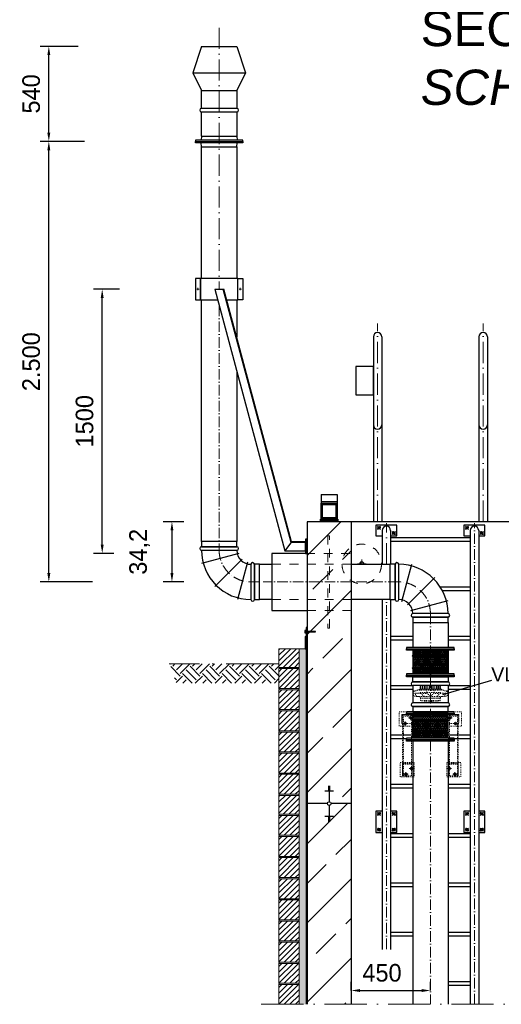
# Model space of a CAD drawing. Header units: millimetres. Extents: x -48448 to 452754, y -13941 to 17062.
# Tile 272 of 458: x 17249 to 19985, y 2463 to 8051. Entities that reach past the tile are written whole.
import ezdxf

# ---------------------------------------------------------------- set-up
doc = ezdxf.new("R2010")
doc.units = ezdxf.units.MM
doc.linetypes.add('ACAD_ISO10W100', pattern=[18, 12, -3, 0, -3])
doc.linetypes.add('JIS_02_1.0', pattern=[2, 1, -1])
doc.layers.add('0_0_1_im Papierbereich gezeichnet', color=7, linetype='Continuous')
doc.layers.add('Beschriftung', color=7, linetype='Continuous')
doc.layers.add('Bemaßung', color=7, linetype='Continuous', lineweight=13)
doc.styles.add('LBB3.5M1000', font='isocp.shx', dxfattribs={"height": 3.5})
doc.dimstyles.new('DIN', dxfattribs={"dimtxt": 2.5, "dimasz": 2.5, "dimexe": 1.25, "dimexo": 0.625, "dimtad": 1, "dimtih": 1, "dimdec": 4, "dimdsep": 46, "dimlunit": 6, "dimtxsty": 'Standard', "dimcen": 2.5, "dimadec": 0, "dimazin": 0, "dimtfac": 1, "dimtdec": 4, "dimtmove": 0, "dimatfit": 3, "dimfxl": 0, "dimtvp": 1, "dimtolj": 1, "dimtzin": 0, "dimarcsym": 0})

# ---------------------------------------------------------------- blocks, each defined once
blk = doc.blocks.new('*D55')
at = {"layer": 'Bemaßung', "color": 0, "lineweight": -2, "transparency": 16777216}
for p, q in [((18182, 5202.1), (18063.8, 5202.1)), ((18113.8, 5152.1), (18113.8, 4910.1)), ((18182, 4860.1), (18063.8, 4860.1))]:
    blk.add_line(p, q, dxfattribs=at)
at = {"layer": 'Bemaßung', "color": 0, "transparency": 16777216}
for points in [[(18105.5, 5152.1), (18122.1, 5152.1), (18113.8, 5202.1)], [(18105.5, 4910.1), (18122.1, 4910.1), (18113.8, 4860.1)]]:
    blk.add_solid(points, dxfattribs=at)
at = {"layer": 'DEFPOINTS', "color": 0, "transparency": 16777216}
for p in [(18882, 5202.1), (18113.8, 4860.1), (18882, 4860.1)]:
    blk.add_point(p, dxfattribs=at)
at = {"layer": 'Bemaßung', "color": 0, "transparency": 16777216, "insert": (17930.5, 5031.1), "char_height": 100, "attachment_point": 5, "rotation": 90}
blk.add_mtext('\\A1;34,2', dxfattribs=at)
blk = doc.blocks.new('*D52')
at = {"layer": 'Bemaßung', "color": 0, "lineweight": -2, "transparency": 16777216}
for p, q in [((19132, 2540.9), (19132, 2590.9)), ((19582, 2540.9), (19582, 2590.9)), ((19182, 2540.9), (19532, 2540.9))]:
    blk.add_line(p, q, dxfattribs=at)
at = {"layer": 'Bemaßung', "color": 0, "transparency": 16777216}
for points in [[(19182, 2549.2), (19182, 2532.5), (19132, 2540.9)], [(19532, 2549.2), (19532, 2532.5), (19582, 2540.9)]]:
    blk.add_solid(points, dxfattribs=at)
at = {"layer": 'DEFPOINTS', "color": 0, "transparency": 16777216}
for p in [(19132, 2540.9), (19582, 2540.9), (19582, 2540.9)]:
    blk.add_point(p, dxfattribs=at)
at = {"layer": 'Bemaßung', "color": 0, "transparency": 16777216, "insert": (19306.9, 2640.9), "char_height": 100, "attachment_point": 5}
blk.add_mtext('\\A1;450', dxfattribs=at)
blk = doc.blocks.new('*D53')
at = {"layer": 'Bemaßung', "color": 0, "lineweight": -2, "transparency": 16777216}
for p, q in [((17816.3, 6522.1), (17667.7, 6522.1)), ((17717.7, 5072), (17717.7, 6472.1)), ((17784.1, 5022), (17667.7, 5022))]:
    blk.add_line(p, q, dxfattribs=at)
at = {"layer": 'Bemaßung', "color": 0, "transparency": 16777216}
for points in [[(17709.3, 6472.1), (17726, 6472.1), (17717.7, 6522.1)], [(17709.3, 5072), (17726, 5072), (17717.7, 5022)]]:
    blk.add_solid(points, dxfattribs=at)
at = {"layer": 'DEFPOINTS', "color": 0, "transparency": 16777216}
for p in [(17717.7, 6522.1), (18516.3, 6522.1), (18484.1, 5022)]:
    blk.add_point(p, dxfattribs=at)
at = {"layer": 'Bemaßung', "color": 0, "transparency": 16777216, "insert": (17617.7, 5772.1), "char_height": 100, "attachment_point": 5, "rotation": 90}
blk.add_mtext('\\A1;1500', dxfattribs=at)
blk = doc.blocks.new('*D60')
at = {"layer": 'Bemaßung', "color": 0, "lineweight": -2, "transparency": 16777216}
for p, q in [((17617, 7360.1), (17364.5, 7360.1)), ((17414.5, 4910.1), (17414.5, 7310.1)), ((17662, 4860.1), (17364.5, 4860.1))]:
    blk.add_line(p, q, dxfattribs=at)
at = {"layer": 'Bemaßung', "color": 0, "transparency": 16777216}
for points in [[(17406.1, 7310.1), (17422.8, 7310.1), (17414.5, 7360.1)], [(17406.1, 4910.1), (17422.8, 4910.1), (17414.5, 4860.1)]]:
    blk.add_solid(points, dxfattribs=at)
at = {"layer": 'DEFPOINTS', "color": 0, "transparency": 16777216}
for p in [(17414.5, 7360.1), (18517, 7360.1), (18562, 4860.1)]:
    blk.add_point(p, dxfattribs=at)
at = {"layer": 'Bemaßung', "color": 0, "transparency": 16777216, "insert": (17314.5, 6110.1), "char_height": 100, "attachment_point": 5, "rotation": 90}
blk.add_mtext('\\A1;2.500', dxfattribs=at)
blk = doc.blocks.new('*D54')
at = {"layer": 'Bemaßung', "color": 0, "lineweight": -2, "transparency": 16777216}
for p, q in [((17582, 7900.1), (17364.5, 7900.1)), ((17414.5, 7410.1), (17414.5, 7850.1)), ((17482, 7360.1), (17364.5, 7360.1))]:
    blk.add_line(p, q, dxfattribs=at)
at = {"layer": 'Bemaßung', "color": 0, "transparency": 16777216}
for points in [[(17406.1, 7850.1), (17422.8, 7850.1), (17414.5, 7900.1)], [(17406.1, 7410.1), (17422.8, 7410.1), (17414.5, 7360.1)]]:
    blk.add_solid(points, dxfattribs=at)
at = {"layer": 'DEFPOINTS', "color": 0, "transparency": 16777216}
for p in [(17414.5, 7900.1), (18482, 7900.1), (18382, 7360.1)]:
    blk.add_point(p, dxfattribs=at)
at = {"layer": 'Bemaßung', "color": 0, "transparency": 16777216, "insert": (17314.5, 7630.1), "char_height": 100, "attachment_point": 5, "rotation": 90}
blk.add_mtext('\\A1;540', dxfattribs=at)

msp = doc.modelspace()

# ---------------------------------------------------------------- hatches: boundary and pattern name
at = {"lineweight": 9}
h = msp.add_hatch(dxfattribs=at)
h.set_pattern_fill('ANSI31', color=256)
h.set_pattern_definition([(45, (-72553.1127, 42551.864), (-2.24506403, 2.24506403), [])])
h.paths.add_polyline_path([(19052.027, 5307.086), (18962.027, 5307.086), (18962.027, 5217.086), (19052.027, 5217.086)])
h.paths.add_polyline_path([(19044.927, 5299.986), (19044.927, 5224.186), (18969.127, 5224.186), (18969.127, 5299.986)], flags=16)
h = msp.add_hatch()
h.set_pattern_fill('ANSI33', color=256, scale=50)
h.set_pattern_definition([(45, (-7e-12, -1747.7), (-224.5064, 224.5064), []), (45, (224.5, -1747.7), (-224.5064, 224.5064), [158.75, -79.375])])
edge = h.paths.add_edge_path()
edge.add_line((19132.027, 5202.086), (18882.027, 5202.086))
edge.add_line((18882.027, 5202.086), (18882.027, 3602.086))
edge.add_line((18882.027, 3602.086), (18996.674, 3602.086))
edge.add_arc((19007.027, 3602.086), 10.353, 0, 180, ccw=False)
edge.add_line((19017.379, 3602.086), (19132.027, 3602.086))
edge.add_line((19132.027, 3602.086), (19132.027, 5202.086))
h.paths.add_polyline_path([(19007.027, 3673.58), (19007.027, 3677.1), (19002.027, 3677.1), (18982.027, 3673.58)], flags=16)
h = msp.add_hatch(color=250)
h.dxf.hatch_style = 1
h.paths.add_polyline_path([(18882.027, 4601.439), (18877.019, 4601.439), (18877.019, 4579.044), (18882.024, 4579.044)])
h.paths.add_polyline_path([(18882.024, 4579.044), (18877.019, 4579.044), (18877.019, 4575.904), (18882.023, 4575.904)])
h.paths.add_polyline_path([(18882.023, 4575.904), (18877.019, 4575.904), (18877.019, 4568.06), (18877.019, 4553.51), (18871.027, 4547.517), (18871.027, 4481.086), (18876.027, 4481.086), (18876.027, 4545.446), (18882.019, 4551.439)])
at = {"lineweight": 5}
h = msp.add_hatch(dxfattribs=at)
h.set_pattern_fill('ANSI31', color=256, scale=0.4, style=0)
h.set_pattern_definition([(45, (-73835.5842, 42111.2163), (-0.898025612, 0.898025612), [])])
h.paths.add_polyline_path([(18877.019, 4575.904), (18929.527, 4575.904), (18929.527, 4579.044), (18877.019, 4579.044)])
at = {"lineweight": 18}
h = msp.add_hatch(dxfattribs=at)
h.set_pattern_fill('ANSI31', color=0, scale=7, style=0)
h.set_pattern_definition([(45, (-5455.635, 194.601), (-15.715448, 15.715448), [])])
h.paths.add_polyline_path([(18836.027, 4481.086), (18721.027, 4481.086), (18721.027, 4375.086), (18836.027, 4375.086)])
at = {"lineweight": 5}
h = msp.add_hatch(dxfattribs=at)
h.set_pattern_fill('NET3', color=256, scale=3)
h.paths.add_polyline_path([(19582.027, 4472.086), (19482.027, 4472.086), (19482.027, 4443.164), (19582.027, 4443.164)])
h.paths.add_polyline_path([(19682.027, 4472.086), (19582.027, 4472.086), (19582.027, 4443.164), (19682.027, 4443.164)])
h.paths.add_polyline_path([(19682.027, 4437.164), (19582.027, 4437.164), (19582.027, 4373.009), (19682.027, 4373.009)])
h.paths.add_polyline_path([(19582.027, 4437.164), (19482.027, 4437.164), (19482.027, 4373.009), (19582.027, 4373.009)])
h.paths.add_polyline_path([(19582.027, 4367.009), (19482.027, 4367.009), (19482.027, 4338.086), (19582.027, 4338.086)])
h.paths.add_polyline_path([(19682.027, 4367.009), (19582.027, 4367.009), (19582.027, 4338.086), (19682.027, 4338.086)])
at = {"linetype": 'ACAD_ISO10W100', "lineweight": 13, "ltscale": 25}
h = msp.add_hatch(dxfattribs=at)
h.set_pattern_fill('EARTH', color=253, scale=12.5, angle=45, style=0)
h.set_pattern_definition([(45, (-4627.09, 41944.55), (7e-15, 112.2532), [79.375, -79.375]), (45, (-4648.14, 41965.594), (7e-15, 112.2532), [79.375, -79.375]), (45, (-4669.186, 41986.64), (7e-15, 112.2532), [79.375, -79.375]), (135, (-4669.186, 42000.67), (-112.2532, 7e-15), [79.375, -79.375]), (135, (-4648.14, 42021.72), (-112.2532, 7e-15), [79.375, -79.375]), (135, (-4627.09, 42042.77), (-112.2532, 7e-15), [79.375, -79.375])])
h.paths.add_polyline_path([(18101.514, 4394.769), (18138.417, 4285.681), (18721.027, 4285.681), (18721.027, 4394.769)])
at = {"lineweight": 18}
h = msp.add_hatch(dxfattribs=at)
h.set_pattern_fill('ANSI31', color=0, scale=7, style=0)
h.set_pattern_definition([(45, (-68675.138, 42017.753), (-15.715448, 15.715448), [])])
h.paths.add_polyline_path([(18836.027, 4368.086), (18721.027, 4368.086), (18721.027, 4255.086), (18836.027, 4255.086)])
h = msp.add_hatch(dxfattribs=at)
h.set_pattern_fill('ANSI31', color=0, scale=7, style=0)
h.set_pattern_definition([(45, (-68675.138, 41897.753), (-15.715448, 15.715448), [])])
h.paths.add_polyline_path([(18836.027, 4248.086), (18721.027, 4248.086), (18721.027, 4135.086), (18836.027, 4135.086)])
h = msp.add_hatch(dxfattribs=at)
h.set_pattern_fill('ANSI31', color=0, scale=7, style=0)
h.set_pattern_definition([(45, (-68675.138, 41777.753), (-15.715448, 15.715448), [])])
h.paths.add_polyline_path([(18836.027, 4128.086), (18721.027, 4128.086), (18721.027, 4015.086), (18836.027, 4015.086)])
at = {"lineweight": 5}
h = msp.add_hatch(dxfattribs=at)
h.set_pattern_fill('NET3', color=256, scale=3)
h.paths.add_polyline_path([(19582.027, 3972.939), (19482.027, 3972.939), (19482.027, 4001.861), (19582.027, 4001.861)])
h.paths.add_polyline_path([(19682.027, 3972.939), (19582.027, 3972.939), (19582.027, 4001.861), (19682.027, 4001.861)])
h.paths.add_polyline_path([(19682.027, 4007.861), (19582.027, 4007.861), (19582.027, 4072.016), (19682.027, 4072.016)])
h.paths.add_polyline_path([(19582.027, 4007.861), (19482.027, 4007.861), (19482.027, 4072.016), (19582.027, 4072.016)])
h.paths.add_polyline_path([(19582.027, 4078.016), (19482.027, 4078.016), (19482.027, 4106.939), (19582.027, 4106.939)])
h.paths.add_polyline_path([(19682.027, 4078.016), (19582.027, 4078.016), (19582.027, 4106.939), (19682.027, 4106.939)])
at = {"lineweight": 18}
h = msp.add_hatch(dxfattribs=at)
h.set_pattern_fill('ANSI31', color=0, scale=7, style=0)
h.set_pattern_definition([(45, (-68675.138, 41657.753), (-15.715448, 15.715448), [])])
h.paths.add_polyline_path([(18836.027, 4008.086), (18721.027, 4008.086), (18721.027, 3895.086), (18836.027, 3895.086)])
h = msp.add_hatch(dxfattribs=at)
h.set_pattern_fill('ANSI31', color=0, scale=7, style=0)
h.set_pattern_definition([(45, (-68675.138, 41537.753), (-15.715448, 15.715448), [])])
h.paths.add_polyline_path([(18836.027, 3888.086), (18721.027, 3888.086), (18721.027, 3775.086), (18836.027, 3775.086)])
h = msp.add_hatch(dxfattribs=at)
h.set_pattern_fill('ANSI31', color=0, scale=7, style=0)
h.set_pattern_definition([(45, (-68675.138, 41417.753), (-15.715448, 15.715448), [])])
h.paths.add_polyline_path([(18836.027, 3768.086), (18721.027, 3768.086), (18721.027, 3655.086), (18836.027, 3655.086)])
h = msp.add_hatch(dxfattribs=at)
h.set_pattern_fill('ANSI31', color=0, scale=7, style=0)
h.set_pattern_definition([(45, (-5455.635, -638.399), (-15.715448, 15.715448), [])])
h.paths.add_polyline_path([(18836.027, 3648.086), (18721.027, 3648.086), (18721.027, 3542.086), (18836.027, 3542.086)])
h = msp.add_hatch()
h.set_pattern_fill('ANSI33', color=256, scale=50)
h.set_pattern_definition([(45, (-72553.1, 42151.86), (-224.5064, 224.5064), []), (45, (-72328.6, 42151.86), (-224.5064, 224.5064), [158.75, -79.375])])
h.paths.add_polyline_path([(19002.027, 3512.993), (19007.027, 3512.993), (19007.027, 3516.513), (19002.027, 3516.513)], flags=16)
edge = h.paths.add_edge_path()
edge.add_line((18882.027, 2462.632), (19132.027, 2462.632))
edge.add_line((19132.027, 2462.632), (19132.027, 3602.086))
edge.add_line((19132.027, 3602.086), (19017.379, 3602.086))
edge.add_arc((19007.027, 3602.086), 10.353, -180, 0, ccw=False)
edge.add_line((18996.674, 3602.086), (18882.027, 3602.086))
edge.add_line((18882.027, 3602.086), (18882.027, 2462.632))
h = msp.add_hatch(dxfattribs=at)
h.set_pattern_fill('ANSI31', color=0, scale=7, style=0)
h.set_pattern_definition([(45, (-68675.138, 41184.753), (-15.715448, 15.715448), [])])
h.paths.add_polyline_path([(18836.027, 3535.086), (18721.027, 3535.086), (18721.027, 3422.086), (18836.027, 3422.086)])
h = msp.add_hatch(dxfattribs=at)
h.set_pattern_fill('ANSI31', color=0, scale=7, style=0)
h.set_pattern_definition([(45, (-68675.138, 41064.753), (-15.715448, 15.715448), [])])
h.paths.add_polyline_path([(18836.027, 3415.086), (18721.027, 3415.086), (18721.027, 3302.086), (18836.027, 3302.086)])
h = msp.add_hatch(dxfattribs=at)
h.set_pattern_fill('ANSI31', color=0, scale=7, style=0)
h.set_pattern_definition([(45, (-68675.138, 40944.753), (-15.715448, 15.715448), [])])
h.paths.add_polyline_path([(18836.027, 3295.086), (18721.027, 3295.086), (18721.027, 3182.086), (18836.027, 3182.086)])
h = msp.add_hatch(dxfattribs=at)
h.set_pattern_fill('ANSI31', color=0, scale=7, style=0)
h.set_pattern_definition([(45, (-68675.138, 40824.753), (-15.715448, 15.715448), [])])
h.paths.add_polyline_path([(18836.027, 3175.086), (18721.027, 3175.086), (18721.027, 3062.086), (18836.027, 3062.086)])
h = msp.add_hatch(dxfattribs=at)
h.set_pattern_fill('ANSI31', color=0, scale=7, style=0)
h.set_pattern_definition([(45, (-68675.138, 40704.753), (-15.715448, 15.715448), [])])
h.paths.add_polyline_path([(18836.027, 3055.086), (18721.027, 3055.086), (18721.027, 2942.086), (18836.027, 2942.086)])
h = msp.add_hatch(dxfattribs=at)
h.set_pattern_fill('ANSI31', color=0, scale=7, style=0)
h.set_pattern_definition([(45, (-68675.138, 40584.753), (-15.715448, 15.715448), [])])
h.paths.add_polyline_path([(18836.027, 2935.086), (18721.027, 2935.086), (18721.027, 2822.086), (18836.027, 2822.086)])
h = msp.add_hatch(dxfattribs=at)
h.set_pattern_fill('ANSI31', color=0, scale=7, style=0)
h.set_pattern_definition([(45, (-68675.138, 40464.753), (-15.715448, 15.715448), [])])
h.paths.add_polyline_path([(18836.027, 2815.086), (18721.027, 2815.086), (18721.027, 2702.086), (18836.027, 2702.086)])
h = msp.add_hatch(dxfattribs=at)
h.set_pattern_fill('ANSI31', color=0, scale=7, style=0)
h.set_pattern_definition([(45, (-68675.138, 40344.753), (-15.715448, 15.715448), [])])
h.paths.add_polyline_path([(18836.027, 2695.086), (18721.027, 2695.086), (18721.027, 2582.086), (18836.027, 2582.086)])
h = msp.add_hatch(dxfattribs=at)
h.set_pattern_fill('ANSI31', color=0, scale=7, style=0)
h.set_pattern_definition([(45, (-68675.138, 40224.753), (-15.715448, 15.715448), [])])
h.paths.add_polyline_path([(18836.027, 2575.086), (18721.027, 2575.086), (18721.027, 2462.632), (18836.027, 2462.632)])
at = {"layer": 'Bemaßung', "lineweight": 5}
h = msp.add_hatch(dxfattribs=at)
h.set_pattern_fill('AR-SAND', color=256, scale=0.25)
h.set_pattern_definition([(37.5, (-7e-12, -1747.711), (-0.400008, 12.235331), [0, -9.652, 0, -10.795, 0, -10.31875]), (7.5, (-7e-12, -1747.711), (11.238082, 17.920628), [0, -5.207, 0, -8.6995, 0, -3.33375]), (327.5, (-7.81, -1747.711), (19.774809, 0.0359296), [0, -3.175, 0, -11.43, 0, -14.9225]), (317.5, (-7.81, -1747.711), (19.088911, 5.573233), [0, -1.5875, 0, -7.493, 0, -8.5725])])
h.paths.add_polyline_path([(18836.027, 2462.632), (18876.027, 2462.632), (18876.027, 4481.086), (18836.027, 4481.086)])

# ---------------------------------------------------------------- linework, layer by layer
at = {"linetype": 'ACAD_ISO10W100', "lineweight": 18, "ltscale": 10}
for p, q in [((18382.027, 8005.965), (18382.027, 6522.086)), ((18255.024, 6522.086), (18268.6, 6522.086)), ((18261.812, 6515.298), (18261.812, 6528.874)), ((18509.029, 6522.086), (18495.454, 6522.086)), ((18502.242, 6515.298), (18502.242, 6528.874)), ((19282.027, 5202.086), (19282.027, 6326.236)), ((19882.027, 5202.086), (19882.027, 6326.236)), ((19332.027, 4960.086), (19332.027, 5193.542)), ((19192.027, 4987.086), (19192.027, 4960.086)), ((19167.027, 4962.086), (19217.027, 4962.086)), ((18562.027, 4860.086), (18612.027, 4860.086))]:
    msp.add_line(p, q, dxfattribs=at)
for p, q in [((18282.027, 7900.086), (18232.027, 7750.086)), ((18282.027, 7900.086), (18482.027, 7900.086)), ((18482.027, 7900.086), (18532.027, 7750.086)), ((18232.027, 7750.086), (18532.027, 7750.086)), ((18232.027, 7750.086), (18282.027, 7650.086)), ((18532.027, 7750.086), (18482.027, 7650.086)), ((18282.027, 7650.086), (18482.027, 7650.086)), ((18282.027, 7548.177), (18282.027, 7650.086)), ((18482.027, 7650.086), (18482.027, 7548.177)), ((18282.027, 7390.086), (18282.027, 7528.177)), ((18482.027, 7528.177), (18482.027, 7390.086)), ((18282.027, 7390.086), (18279.527, 7368.086)), ((18282.027, 7390.086), (18482.027, 7390.086)), ((18482.027, 7390.086), (18484.527, 7368.086)), ((18282.027, 7330.086), (18279.527, 7352.086)), ((18282.027, 7330.086), (18482.027, 7330.086)), ((18282.027, 6582.432), (18282.027, 7330.086)), ((18482.027, 7330.086), (18484.527, 7352.086)), ((18482.027, 7330.086), (18482.027, 6582.432)), ((18357.084, 6522.086), (18408.848, 6522.086)), ((18282.027, 5090.086), (18282.027, 6461.741)), ((18417.148, 6475.656), (18421.012, 6476.691)), ((18482.027, 6461.741), (18482.027, 6248.98)), ((19257.877, 6252.086), (19257.877, 5202.086)), ((19306.177, 6252.086), (19306.177, 5202.086)), ((19857.877, 6252.086), (19857.877, 5202.086)), ((19906.177, 6252.086), (19906.177, 5202.086)), ((18482.027, 6055.795), (18482.027, 5090.086)), ((18962.027, 5357.086), (19052.027, 5357.086)), ((18962.027, 5357.086), (18962.027, 5307.086)), ((18962.027, 5317.086), (19052.027, 5317.086)), ((19052.027, 5357.086), (19052.027, 5307.086)), ((19132.027, 5202.086), (18882.027, 5202.086)), ((18882.027, 5202.086), (18882.027, 2462.632)), ((18957.027, 5207.086), (18952.027, 5202.086)), ((18957.027, 5207.086), (18957.027, 5217.086)), ((18957.027, 5217.086), (19057.027, 5217.086)), ((19057.027, 5207.086), (18957.027, 5207.086)), ((19057.027, 5217.086), (19057.027, 5207.086)), ((19057.027, 5207.086), (19062.027, 5202.086)), ((20732.027, 5202.086), (19132.027, 5202.086)), ((19132.027, 5202.086), (19132.027, 2462.632)), ((19307.877, 5152.086), (19307.877, 4960.086)), ((19356.177, 5152.086), (19356.177, 4960.086)), ((19807.877, 5152.086), (19807.877, 2462.632)), ((19856.177, 5152.086), (19856.177, 2462.632)), ((18793.355, 5087.086), (18754.989, 5037.086)), ((19356.177, 5112.086), (19807.877, 5112.086)), ((19356.177, 5092.086), (19807.877, 5092.086)), ((18872.027, 5083.086), (18790.286, 5083.086)), ((18493.726, 5021.785), (18281.742, 4964.984)), ((18512.027, 4990.086), (18356.844, 4834.903)), ((18543.726, 4971.785), (18486.925, 4759.801)), ((18612.027, 4960.086), (18682.027, 4960.086)), ((19132.027, 4960.086), (19352.027, 4960.086)), ((19420.328, 4748.387), (19477.129, 4960.371)), ((19452.027, 4730.086), (19607.21, 4885.269)), ((19637.178, 4832.086), (19807.877, 4832.086)), ((19648.96, 4812.086), (19807.877, 4812.086)), ((18682.027, 4760.086), (18612.027, 4760.086)), ((19352.027, 4760.086), (19132.027, 4760.086)), ((19307.877, 4760.086), (19307.877, 2773.944)), ((19356.177, 4760.086), (19356.177, 2773.944)), ((19470.328, 4698.387), (19682.312, 4755.188)), ((19482.027, 4630.086), (19482.027, 4488.086)), ((19682.027, 4630.086), (19682.027, 4488.086)), ((19356.177, 4552.086), (19482.027, 4552.086)), ((19356.177, 4532.086), (19482.027, 4532.086)), ((19682.027, 4552.086), (19807.877, 4552.086)), ((19682.027, 4532.086), (19807.877, 4532.086)), ((19482.027, 4472.086), (19482.027, 4443.164)), ((19682.027, 4472.086), (19682.027, 4443.164)), ((19482.027, 4437.164), (19482.027, 4373.009)), ((19682.027, 4437.164), (19682.027, 4373.009)), ((19482.027, 4367.009), (19482.027, 4338.086)), ((19682.027, 4367.009), (19682.027, 4338.086)), ((19356.177, 4272.086), (19482.027, 4272.086)), ((19356.177, 4252.086), (19482.027, 4252.086)), ((19482.027, 4272.086), (19482.027, 4172.939)), ((19682.027, 4272.086), (19807.877, 4272.086)), ((19682.027, 4272.086), (19682.027, 4172.939)), ((19682.027, 4252.086), (19807.877, 4252.086)), ((19482.027, 4078.016), (19482.027, 4106.939)), ((19682.027, 4078.016), (19682.027, 4106.939)), ((19482.027, 4007.861), (19482.027, 4072.016)), ((19682.027, 4007.861), (19682.027, 4072.016)), ((19356.177, 3992.086), (19482.027, 3992.086)), ((19356.177, 3972.086), (19447.027, 3972.086)), ((19482.027, 3972.939), (19482.027, 4001.861)), ((19682.027, 3972.939), (19682.027, 4001.861)), ((19682.027, 3992.086), (19807.877, 3992.086)), ((19682.027, 3972.086), (19807.877, 3972.086)), ((19482.027, 3956.939), (19482.027, 2462.632)), ((19682.027, 3956.939), (19682.027, 2462.632)), ((19002.027, 3701.739), (19012.027, 3701.739)), ((19002.027, 3698.22), (19012.027, 3698.22)), ((19002.027, 3694.7), (19012.027, 3694.7)), ((19002.027, 3691.18), (19012.027, 3691.18)), ((19007.027, 3702.086), (19007.027, 3612.439)), ((19356.177, 3712.086), (19482.027, 3712.086)), ((19356.177, 3692.086), (19482.027, 3692.086)), ((19682.027, 3712.086), (19807.877, 3712.086)), ((19682.027, 3692.086), (19807.877, 3692.086)), ((18982.027, 3673.58), (19032.027, 3673.58)), ((19002.027, 3687.66), (19012.027, 3687.66)), ((19002.027, 3684.14), (19012.027, 3684.14)), ((19002.027, 3680.62), (19012.027, 3680.62)), ((19002.027, 3677.1), (19012.027, 3677.1)), ((18996.674, 3602.086), (18882.027, 3602.086)), ((19007.027, 3591.734), (19007.027, 3502.086)), ((19132.027, 3602.086), (19017.379, 3602.086)), ((18982.027, 3530.592), (19032.027, 3530.592)), ((19002.027, 3527.072), (19012.027, 3527.072)), ((19002.027, 3523.552), (19012.027, 3523.552)), ((19002.027, 3520.032), (19012.027, 3520.032)), ((19002.027, 3516.513), (19012.027, 3516.513)), ((19002.027, 3512.993), (19012.027, 3512.993)), ((19002.027, 3509.473), (19012.027, 3509.473)), ((19002.027, 3505.953), (19012.027, 3505.953)), ((19002.027, 3502.433), (19012.027, 3502.433)), ((19356.177, 3432.086), (19482.027, 3432.086)), ((19356.177, 3412.086), (19482.027, 3412.086)), ((19682.027, 3432.086), (19807.877, 3432.086)), ((19682.027, 3412.086), (19807.877, 3412.086)), ((19356.177, 3152.086), (19482.027, 3152.086)), ((19356.177, 3132.086), (19482.027, 3132.086)), ((19682.027, 3152.086), (19807.877, 3152.086)), ((19682.027, 3132.086), (19807.877, 3132.086)), ((19356.177, 2872.086), (19482.027, 2872.086)), ((19356.177, 2852.086), (19482.027, 2852.086)), ((19682.027, 2872.086), (19807.877, 2872.086)), ((19682.027, 2852.086), (19807.877, 2852.086)), ((19682.027, 2592.086), (19807.877, 2592.086)), ((19682.027, 2572.086), (19807.877, 2572.086))]:
    msp.add_line(p, q)
at = {"linetype": 'ACAD_ISO10W100', "lineweight": 18, "ltscale": 5}
for p, q in [((18382.027, 6429), (18382.027, 5040.086)), ((19832.027, 2462.632), (19832.027, 5193.542)), ((19402.027, 4860.086), (18632.027, 4860.086)), ((19332.027, 2775.337), (19332.027, 4760.086)), ((19582.027, 4680.086), (19582.027, 2462.632))]:
    msp.add_line(p, q, dxfattribs=at)
at = {"color": 253, "linetype": 'JIS_02_1.0', "lineweight": 9, "ltscale": 25}
for p, q in [((19280.862, 5157.996), (19299.042, 5176.176)), ((19280.862, 5176.176), (19299.042, 5157.996)), ((19383.192, 5127.996), (19365.012, 5146.176)), ((19383.192, 5146.176), (19365.012, 5127.996)), ((19780.862, 5157.996), (19799.042, 5176.176)), ((19780.862, 5176.176), (19799.042, 5157.996)), ((19883.192, 5127.996), (19865.012, 5146.176)), ((19883.192, 5146.176), (19865.012, 5127.996)), ((19458.134, 4088.606), (19483.844, 4088.606)), ((19470.989, 4075.75), (19470.989, 4101.461)), ((19705.92, 4088.606), (19680.21, 4088.606)), ((19693.065, 4075.75), (19693.065, 4101.461)), ((19425.8, 4056.272), (19451.51, 4056.272)), ((19438.655, 4043.417), (19438.655, 4069.127)), ((19738.254, 4056.272), (19712.544, 4056.272)), ((19462.134, 3801.256), (19487.844, 3801.256)), ((19474.989, 3788.4), (19474.989, 3814.111)), ((19701.92, 3801.256), (19676.21, 3801.256)), ((19689.065, 3788.4), (19689.065, 3814.111)), ((19429.8, 3768.922), (19455.51, 3768.922)), ((19442.655, 3756.067), (19442.655, 3781.777)), ((19734.254, 3768.922), (19708.544, 3768.922)), ((19721.399, 3756.067), (19721.399, 3781.777)), ((19280.862, 3534.661), (19299.042, 3552.841)), ((19280.862, 3552.841), (19299.042, 3534.661)), ((19383.192, 3534.661), (19365.012, 3552.841)), ((19383.192, 3552.841), (19365.012, 3534.661)), ((19780.862, 3534.661), (19799.042, 3552.841)), ((19780.862, 3552.841), (19799.042, 3534.661)), ((19883.192, 3534.661), (19865.012, 3552.841)), ((19883.192, 3552.841), (19865.012, 3534.661)), ((19280.862, 3462.841), (19299.042, 3444.661)), ((19280.862, 3444.661), (19299.042, 3462.841)), ((19383.192, 3462.841), (19365.012, 3444.661)), ((19383.192, 3444.661), (19365.012, 3462.841)), ((19780.862, 3462.841), (19799.042, 3444.661)), ((19780.862, 3444.661), (19799.042, 3462.841)), ((19883.192, 3462.841), (19865.012, 3444.661)), ((19883.192, 3444.661), (19865.012, 3462.841))]:
    msp.add_line(p, q, dxfattribs=at)
at = {"linetype": 'JIS_02_1.0', "lineweight": 18, "ltscale": 50}
for p, q in [((18876.027, 5022.036), (19132.027, 5022.036)), ((18682.027, 4960.086), (19132.027, 4960.086)), ((19132.027, 4760.086), (18682.027, 4760.086)), ((18882.027, 4698.136), (19132.027, 4698.136))]:
    msp.add_line(p, q, dxfattribs=at)
at = {"lineweight": 9}
for p, q in [((18876.027, 4545.446), (18876.027, 2462.632)), ((18836.027, 4481.086), (18876.027, 4481.086))]:
    msp.add_line(p, q, dxfattribs=at)
at = {"linetype": 'JIS_02_1.0', "lineweight": 25, "ltscale": 50}
msp.add_line((18878.027, 2462.632), (18878.027, 4547.446), dxfattribs=at)
at = {"color": 253, "linetype": 'ACAD_ISO10W100', "lineweight": 13, "ltscale": 25}
msp.add_line((18721.027, 4394.769), (18098.224, 4394.769), dxfattribs=at)
at = {"linetype": 'JIS_02_1.0', "lineweight": 5, "ltscale": 5}
for p, q in [((19520.093, 4249.618), (19486.904, 4239.97)), ((19520.469, 4248.325), (19487.28, 4238.677)), ((19524.629, 4267.169), (19639.425, 4267.169)), ((19524.629, 4261.717), (19639.425, 4261.717)), ((19524.629, 4256.8), (19639.425, 4256.8)), ((19643.585, 4248.325), (19676.773, 4238.677)), ((19643.96, 4249.618), (19677.149, 4239.97)), ((19428.322, 3825.944), (19428.322, 4098.939)), ((19428.322, 4098.939), (19474.322, 4098.939)), ((19470.322, 4102.939), (19689.732, 4102.939)), ((19735.732, 4098.939), (19689.732, 4098.939)), ((19735.732, 3825.944), (19735.732, 4098.939))]:
    msp.add_line(p, q, dxfattribs=at)
at = {"linetype": 'ACAD_ISO10W100', "lineweight": 18, "ltscale": 20}
msp.add_line((18621.027, 2462.632), (21243.027, 2462.632), dxfattribs=at)
for points in [[(18482.027, 7548.177), (18282.027, 7548.177)], [(18282.027, 7528.177), (18482.027, 7528.177)], [(18425.018, 6461.741), (18488.14, 6461.741), (18488.14, 6582.432), (18275.914, 6582.432), (18275.914, 6461.741), (18373.254, 6461.741)], [(18357.084, 6522.086), (18754.989, 5037.086)], [(18790.286, 5083.086), (18404.985, 6521.051)], [(18793.355, 5087.086), (18408.848, 6522.086)], [(19356.177, 5122.086), (19392.027, 5122.086), (19392.027, 5182.086), (19272.027, 5182.086), (19272.027, 5122.086), (19307.877, 5122.086)], [(19856.177, 5122.086), (19892.027, 5122.086), (19892.027, 5182.086), (19772.027, 5182.086), (19772.027, 5122.086), (19807.877, 5122.086)], [(18754.989, 5037.086), (18872.027, 5037.086), (18872.027, 5087.086), (18793.355, 5087.086)], [(18482.027, 5060.086), (18282.027, 5060.086)], [(18282.027, 5040.086), (18482.027, 5040.086)], [(18876.027, 5022.036), (18682.027, 5022.036), (18682.027, 4698.136), (18882.027, 4698.136)], [(18562.027, 4960.086), (18562.027, 4760.086)], [(18582.027, 4760.086), (18582.027, 4960.086)], [(19382.027, 4960.086), (19382.027, 4760.086)], [(19402.027, 4760.086), (19402.027, 4960.086)], [(19682.027, 4680.086), (19482.027, 4680.086)], [(19482.027, 4660.086), (19682.027, 4660.086)], [(19482.027, 4443.164), (19682.027, 4443.164)], [(19682.027, 4437.164), (19482.027, 4437.164)], [(19682.027, 4373.009), (19482.027, 4373.009)], [(19482.027, 4367.009), (19682.027, 4367.009)], [(19482.027, 4292.086), (19682.027, 4292.086)], [(19682.027, 4272.086), (19482.027, 4272.086)], [(19682.027, 4172.939), (19482.027, 4172.939)], [(19482.027, 4152.939), (19682.027, 4152.939)], [(19447.027, 4114.939), (19717.027, 4114.939)], [(19482.027, 4078.016), (19682.027, 4078.016)], [(19682.027, 4072.016), (19482.027, 4072.016)], [(19682.027, 4007.861), (19482.027, 4007.861)], [(19482.027, 4001.861), (19682.027, 4001.861)], [(19307.877, 3558.751), (19272.027, 3558.751), (19272.027, 3438.751), (19307.877, 3438.751)], [(19356.177, 3438.751), (19392.027, 3438.751), (19392.027, 3558.751), (19356.177, 3558.751)], [(19807.877, 3558.751), (19772.027, 3558.751), (19772.027, 3438.751), (19807.877, 3438.751)], [(19856.177, 3438.751), (19892.027, 3438.751), (19892.027, 3558.751), (19856.177, 3558.751)]]:
    msp.add_lwpolyline(points)
for points in [[(18247.027, 7360.086), (18517.027, 7360.086), (18517.027, 7368.086), (18247.027, 7368.086)], [(18247.027, 7360.086), (18517.027, 7360.086), (18517.027, 7352.086), (18247.027, 7352.086)], [(18275.914, 6582.432), (18247.71, 6582.432), (18247.71, 6461.741), (18275.914, 6461.741)], [(18488.14, 6582.432), (18516.343, 6582.432), (18516.343, 6461.741), (18488.14, 6461.741)], [(19157.877, 5922.086), (19257.877, 5922.086), (19257.877, 6082.086), (19157.877, 6082.086)], [(18962.027, 5307.086), (19052.027, 5307.086), (19052.027, 5217.086), (18962.027, 5217.086)], [(18969.127, 5299.986), (19044.927, 5299.986), (19044.927, 5224.186), (18969.127, 5224.186)], [(18482.027, 5060.086), (18482.027, 5090.086), (18282.027, 5090.086), (18282.027, 5060.086)], [(18882.027, 5102.086), (18872.027, 5102.086), (18872.027, 5022.086), (18882.027, 5022.086)], [(18582.027, 4760.086), (18612.027, 4760.086), (18612.027, 4960.086), (18582.027, 4960.086)], [(19382.027, 4960.086), (19352.027, 4960.086), (19352.027, 4760.086), (19382.027, 4760.086)], [(19482.027, 4660.086), (19482.027, 4630.086), (19682.027, 4630.086), (19682.027, 4660.086)], [(19447.027, 4480.086), (19717.027, 4480.086), (19717.027, 4488.086), (19447.027, 4488.086)], [(19447.027, 4480.086), (19717.027, 4480.086), (19717.027, 4472.086), (19447.027, 4472.086)], [(19447.027, 4330.086), (19717.027, 4330.086), (19717.027, 4338.086), (19447.027, 4338.086)], [(19447.027, 4330.086), (19717.027, 4330.086), (19717.027, 4322.086), (19447.027, 4322.086)], [(19482.027, 4292.086), (19482.027, 4322.086), (19682.027, 4322.086), (19682.027, 4292.086)], [(19482.027, 4152.939), (19482.027, 4122.939), (19682.027, 4122.939), (19682.027, 4152.939)], [(19447.027, 4114.939), (19717.027, 4114.939), (19717.027, 4122.939), (19447.027, 4122.939)], [(19447.027, 4114.939), (19717.027, 4114.939), (19717.027, 4106.939), (19447.027, 4106.939)], [(19447.027, 3964.939), (19717.027, 3964.939), (19717.027, 3972.939), (19447.027, 3972.939)], [(19447.027, 3964.939), (19717.027, 3964.939), (19717.027, 3956.939), (19447.027, 3956.939)]]:
    msp.add_lwpolyline(points, close=True)
at = {"color": 253, "linetype": 'JIS_02_1.0', "lineweight": 9, "ltscale": 25}
for points in [[(19284.084, 5173.304), (19281.245, 5165.24), (19287.113, 5159.022), (19295.819, 5160.868), (19298.658, 5168.932), (19292.791, 5175.151)], [(19375.476, 5128.648), (19382.347, 5133.735), (19380.973, 5142.174), (19372.728, 5145.524), (19365.857, 5140.437), (19367.231, 5131.999)], [(19784.084, 5173.304), (19781.245, 5165.24), (19787.113, 5159.022), (19795.819, 5160.868), (19798.658, 5168.932), (19792.791, 5175.151)], [(19875.476, 5128.648), (19882.347, 5133.735), (19880.973, 5142.174), (19872.728, 5145.524), (19865.857, 5140.437), (19867.231, 5131.999)], [(19470.989, 4081.406), (19464.489, 4085.006), (19464.489, 4092.206), (19470.989, 4095.806), (19477.489, 4092.206), (19477.489, 4085.006)], [(19693.065, 4081.406), (19699.565, 4085.006), (19699.565, 4092.206), (19693.065, 4095.806), (19686.565, 4092.206), (19686.565, 4085.006)], [(19438.655, 4049.072), (19432.155, 4052.672), (19432.155, 4059.872), (19438.655, 4063.472), (19445.155, 4059.872), (19445.155, 4052.672)], [(19725.399, 4049.072), (19731.899, 4052.672), (19731.899, 4059.872), (19725.399, 4063.472), (19718.899, 4059.872), (19718.899, 4052.672)], [(19474.989, 3794.056), (19468.489, 3797.656), (19468.489, 3804.856), (19474.989, 3808.456), (19481.489, 3804.856), (19481.489, 3797.656)], [(19689.065, 3794.056), (19695.565, 3797.656), (19695.565, 3804.856), (19689.065, 3808.456), (19682.565, 3804.856), (19682.565, 3797.656)], [(19442.655, 3761.722), (19436.155, 3765.322), (19436.155, 3772.522), (19442.655, 3776.122), (19449.155, 3772.522), (19449.155, 3765.322)], [(19721.399, 3761.722), (19727.899, 3765.322), (19727.899, 3772.522), (19721.399, 3776.122), (19714.899, 3772.522), (19714.899, 3765.322)], [(19284.084, 3549.969), (19281.245, 3541.905), (19287.113, 3535.687), (19295.819, 3537.533), (19298.658, 3545.597), (19292.791, 3551.816)], [(19379.969, 3549.969), (19382.808, 3541.905), (19376.941, 3535.687), (19368.234, 3537.533), (19365.395, 3545.597), (19371.263, 3551.816)], [(19784.084, 3549.969), (19781.245, 3541.905), (19787.113, 3535.687), (19795.819, 3537.533), (19798.658, 3545.597), (19792.791, 3551.816)], [(19879.969, 3549.969), (19882.808, 3541.905), (19876.941, 3535.687), (19868.234, 3537.533), (19865.395, 3545.597), (19871.263, 3551.816)], [(19284.084, 3447.533), (19281.245, 3455.597), (19287.113, 3461.816), (19295.819, 3459.969), (19298.658, 3451.905), (19292.791, 3445.687)], [(19379.969, 3447.533), (19382.808, 3455.597), (19376.941, 3461.816), (19368.234, 3459.969), (19365.395, 3451.905), (19371.263, 3445.687)], [(19784.084, 3447.533), (19781.245, 3455.597), (19787.113, 3461.816), (19795.819, 3459.969), (19798.658, 3451.905), (19792.791, 3445.687)], [(19879.969, 3447.533), (19882.808, 3455.597), (19876.941, 3461.816), (19868.234, 3459.969), (19865.395, 3451.905), (19871.263, 3445.687)]]:
    msp.add_lwpolyline(points, close=True, dxfattribs=at)
at = {"linetype": 'JIS_02_1.0', "lineweight": 18, "ltscale": 50}
msp.add_lwpolyline([(18999.027, 4598.136), (19009.027, 4598.136), (19009.027, 5122.036), (18999.027, 5122.036)], close=True, dxfattribs=at)
at = {"color": 250}
msp.add_lwpolyline([(18876.027, 4481.086), (18876.027, 4545.446), (18882.019, 4551.439), (18882.027, 4601.439), (18877.019, 4601.439), (18877.019, 4553.51), (18871.027, 4547.517), (18871.027, 4481.086), (18876.027, 4481.086)], dxfattribs=at)
at = {"lineweight": 18}
for points in [[(18836.027, 4481.086), (18721.027, 4481.086), (18721.027, 4375.086), (18836.027, 4375.086), (18836.027, 4481.086)], [(18836.027, 4368.086), (18721.027, 4368.086), (18721.027, 4255.086), (18836.027, 4255.086), (18836.027, 4368.086)], [(18836.027, 4248.086), (18721.027, 4248.086), (18721.027, 4135.086), (18836.027, 4135.086), (18836.027, 4248.086)], [(18836.027, 4128.086), (18721.027, 4128.086), (18721.027, 4015.086), (18836.027, 4015.086), (18836.027, 4128.086)], [(18836.027, 4008.086), (18721.027, 4008.086), (18721.027, 3895.086), (18836.027, 3895.086), (18836.027, 4008.086)], [(18836.027, 3888.086), (18721.027, 3888.086), (18721.027, 3775.086), (18836.027, 3775.086), (18836.027, 3888.086)], [(18836.027, 3768.086), (18721.027, 3768.086), (18721.027, 3655.086), (18836.027, 3655.086), (18836.027, 3768.086)], [(18836.027, 3535.086), (18721.027, 3535.086), (18721.027, 3422.086), (18836.027, 3422.086), (18836.027, 3535.086)], [(18836.027, 3415.086), (18721.027, 3415.086), (18721.027, 3302.086), (18836.027, 3302.086), (18836.027, 3415.086)], [(18836.027, 3295.086), (18721.027, 3295.086), (18721.027, 3182.086), (18836.027, 3182.086), (18836.027, 3295.086)], [(18836.027, 3175.086), (18721.027, 3175.086), (18721.027, 3062.086), (18836.027, 3062.086), (18836.027, 3175.086)], [(18836.027, 3055.086), (18721.027, 3055.086), (18721.027, 2942.086), (18836.027, 2942.086), (18836.027, 3055.086)], [(18836.027, 2935.086), (18721.027, 2935.086), (18721.027, 2822.086), (18836.027, 2822.086), (18836.027, 2935.086)], [(18836.027, 2815.086), (18721.027, 2815.086), (18721.027, 2702.086), (18836.027, 2702.086), (18836.027, 2815.086)], [(18836.027, 2695.086), (18721.027, 2695.086), (18721.027, 2582.086), (18836.027, 2582.086), (18836.027, 2695.086)], [(18836.027, 2575.086), (18721.027, 2575.086), (18721.027, 2462.632), (18836.027, 2462.632), (18836.027, 2575.086)], [(18836.027, 2462.632), (18836.027, 2560.086)]]:
    msp.add_lwpolyline(points, dxfattribs=at)
at = {"linetype": 'JIS_02_1.0', "lineweight": 5, "ltscale": 5}
for points in [[(19645.538, 4249.159), (19645.538, 4251.348), (19518.516, 4251.348), (19518.516, 4246.595), (19645.538, 4246.595), (19645.538, 4247.757)], [(19487.092, 4242.628), (19482.027, 4242.628), (19482.027, 4236.02), (19487.092, 4236.02)], [(19639.425, 4227.458), (19639.425, 4233.376), (19524.629, 4233.376), (19524.629, 4227.458)], [(19524.629, 4209.128), (19524.629, 4201.122), (19639.425, 4201.122), (19639.425, 4209.128)], [(19561.335, 4233.376), (19561.335, 4246.595)], [(19602.718, 4246.595), (19602.718, 4233.376)], [(19676.962, 4242.628), (19682.027, 4242.628), (19682.027, 4236.02), (19676.962, 4236.02)], [(19424.322, 4102.939), (19424.322, 3759.233), (19474.322, 3759.233), (19474.322, 4102.939), (19470.322, 4102.939)], [(19739.732, 4102.939), (19739.732, 3759.233), (19689.732, 3759.233), (19689.732, 4102.939), (19693.732, 4102.939)]]:
    msp.add_lwpolyline(points, dxfattribs=at)
for points in [[(19524.629, 4251.348), (19639.425, 4251.348), (19639.425, 4272.086), (19524.629, 4272.086)], [(19637.387, 4201.122), (19526.667, 4201.122), (19526.667, 4186.184), (19637.387, 4186.184)], [(19485.322, 4041.939), (19405.322, 4041.939), (19405.322, 4121.939), (19485.322, 4121.939)], [(19424.322, 4102.939), (19470.322, 4102.939), (19470.322, 4106.939), (19420.322, 4106.939), (19420.322, 4056.939), (19424.322, 4056.939)], [(19420.322, 4106.939), (19743.732, 4106.939), (19743.732, 4056.939), (19420.322, 4056.939)], [(19678.732, 4041.939), (19758.732, 4041.939), (19758.732, 4121.939), (19678.732, 4121.939)], [(19739.732, 4102.939), (19693.732, 4102.939), (19693.732, 4106.939), (19743.732, 4106.939), (19743.732, 4056.939), (19739.732, 4056.939)], [(19489.322, 3754.589), (19409.322, 3754.589), (19409.322, 3834.589), (19489.322, 3834.589)], [(19428.322, 3825.944), (19474.322, 3825.944), (19474.322, 3829.944), (19424.322, 3829.944), (19424.322, 3759.233), (19428.322, 3759.233)], [(19674.732, 3754.589), (19754.732, 3754.589), (19754.732, 3834.589), (19674.732, 3834.589)], [(19735.732, 3825.944), (19689.732, 3825.944), (19689.732, 3829.944), (19739.732, 3829.944), (19739.732, 3759.233), (19735.732, 3759.233)]]:
    msp.add_lwpolyline(points, close=True, dxfattribs=at)
at = {"color": 0, "lineweight": 18}
msp.add_lwpolyline([(18836.027, 3648.086), (18721.027, 3648.086), (18721.027, 3542.086), (18836.027, 3542.086), (18836.027, 3648.086)], dxfattribs=at)
at = {"color": 253, "linetype": 'JIS_02_1.0', "lineweight": 9, "ltscale": 25}
for centre, radius in [((19289.952, 5167.086), 5), ((19374.102, 5137.086), 5), ((19789.952, 5167.086), 5), ((19874.102, 5137.086), 5), ((19470.989, 4088.606), 5.8), ((19693.065, 4088.606), 5.8), ((19438.655, 4056.272), 5.8), ((19725.399, 4056.272), 5.8), ((19474.989, 3801.256), 5.8), ((19689.065, 3801.256), 5.8), ((19442.655, 3768.922), 5.8), ((19721.399, 3768.922), 5.8), ((19289.952, 3543.751), 5), ((19374.102, 3543.751), 5), ((19789.952, 3543.751), 5), ((19874.102, 3543.751), 5), ((19289.952, 3453.751), 5), ((19374.102, 3453.751), 5), ((19789.952, 3453.751), 5), ((19874.102, 3453.751), 5)]:
    msp.add_circle(centre, radius, dxfattribs=at)
at = {"linetype": 'JIS_02_1.0', "lineweight": 18, "ltscale": 50}
msp.add_circle((19192.027, 4962.086), 112.5, dxfattribs=at)
at = {"linetype": 'JIS_02_1.0', "lineweight": 5, "ltscale": 5}
for centre in [(19520.281, 4248.971), (19643.773, 4248.971), (19487.092, 4239.324), (19676.962, 4239.324)]:
    msp.add_circle(centre, 0.257, dxfattribs=at)
msp.add_circle((19007.027, 3602.086), 10.353)
for centre, radius, start, end in [((18282.027, 7538.177), 10, 90, 270), ((18482.027, 7538.177), 10, 270, 90), ((19282.027, 6252.086), 24.15, 0, 180), ((19882.027, 6252.086), 24.15, 0, 180), ((19282.027, 5752.086), 24.15, 180, 0), ((19882.027, 5752.086), 24.15, 180, 0), ((19332.027, 5152.086), 24.15, 0, 180), ((19832.027, 5152.086), 24.15, 0, 180), ((18282.027, 5050.086), 10, 90, 270), ((18562.027, 5040.086), 280, 180, 270), ((18482.027, 5050.086), 10, 270, 90), ((18562.027, 5040.086), 80, 180, 270), ((19192.027, 4962.086), 12.5, 350.793104, 189.206896), ((18572.027, 4960.086), 10, 0, 180), ((19392.027, 4960.086), 10, 0, 180), ((19402.027, 4680.086), 280, 0, 90), ((18572.027, 4760.086), 10, 180, 0), ((19392.027, 4760.086), 10, 180, 0), ((19402.027, 4680.086), 80, 0, 90), ((19482.027, 4670.086), 10, 90, 270), ((19682.027, 4670.086), 10, 270, 90), ((19482.027, 4440.164), 3, 90, 270), ((19682.027, 4440.164), 3, 270, 90), ((19482.027, 4370.009), 3, 90, 270), ((19682.027, 4370.009), 3, 270, 90), ((19482.027, 4282.086), 10, 90, 270), ((19682.027, 4282.086), 10, 270, 90), ((19482.027, 4162.939), 10, 90, 270), ((19682.027, 4162.939), 10, 270, 90), ((19482.027, 4075.016), 3, 90, 270), ((19682.027, 4075.016), 3, 270, 90), ((19482.027, 4004.861), 3, 90, 270), ((19682.027, 4004.861), 3, 270, 90)]:
    msp.add_arc(centre, radius, start, end)
at = {"linetype": 'ACAD_ISO10W100', "lineweight": 18, "ltscale": 5}
for centre, start, end in [((18562.027, 5040.086), 180, 270), ((19402.027, 4680.086), 0, 90)]:
    msp.add_arc(centre, 180, start, end, dxfattribs=at)
at = {"lineweight": 18}
for centre, start, end in [((18718.448, 4371.586), 306.378769, 53.621231), ((18838.605, 4371.586), 126.378769, 233.621231), ((18718.448, 4251.586), 306.378769, 53.621231), ((18838.605, 4251.586), 126.378769, 233.621231), ((18718.448, 4131.586), 306.378769, 53.621231), ((18838.605, 4131.586), 126.378769, 233.621231), ((18718.448, 4011.586), 306.378769, 53.621231), ((18838.605, 4011.586), 126.378769, 233.621231), ((18718.448, 3891.586), 306.378769, 53.621231), ((18838.605, 3891.586), 126.378769, 233.621231), ((18718.448, 3771.586), 306.378769, 53.621231), ((18838.605, 3771.586), 126.378769, 233.621231), ((18718.448, 3651.586), 306.378769, 53.621231), ((18838.605, 3651.586), 126.378769, 233.621231), ((18718.448, 3538.586), 306.378769, 53.621231), ((18838.605, 3538.586), 126.378769, 233.621231), ((18718.448, 3418.586), 306.378769, 53.621231), ((18838.605, 3418.586), 126.378769, 233.621231), ((18718.448, 3298.586), 306.378769, 53.621231), ((18838.605, 3298.586), 126.378769, 233.621231), ((18718.448, 3178.586), 306.378769, 53.621231), ((18838.605, 3178.586), 126.378769, 233.621231), ((18718.448, 3058.586), 306.378769, 53.621231), ((18838.605, 3058.586), 126.378769, 233.621231), ((18718.448, 2938.586), 306.378769, 53.621231), ((18838.605, 2938.586), 126.378769, 233.621231), ((18718.448, 2818.586), 306.378769, 53.621231), ((18838.605, 2818.586), 126.378769, 233.621231), ((18718.448, 2698.586), 306.378769, 53.621231), ((18838.605, 2698.586), 126.378769, 233.621231), ((18718.448, 2578.586), 306.378769, 53.621231), ((18838.605, 2578.586), 126.378769, 233.621231)]:
    msp.add_arc(centre, 4.347, start, end, dxfattribs=at)
at = {"linetype": 'JIS_02_1.0', "lineweight": 5, "ltscale": 5}
for centre, radius, start, end in [((19520.281, 4248.971), 0.673, 286.208595, 106.208596), ((19643.773, 4248.971), 0.673, 73.791404, 253.791405), ((19487.092, 4239.324), 0.673, 106.164464, 286.252727), ((19487.092, 4239.324), 3.304, 27.968409, 90), ((19487.092, 4239.324), 3.304, 270, 4.448782), ((19676.962, 4239.324), 3.304, 175.551218, 270), ((19676.962, 4239.324), 3.304, 90, 152.031591), ((19676.962, 4239.324), 0.673, 253.747273, 73.835536), ((19582.027, 4559.824), 377.719, 261.572153, 278.427847)]:
    msp.add_arc(centre, radius, start, end, dxfattribs=at)
for points, knots in [([(19508.285, 4227.695), (19497.868, 4228.423), (19480.904, 4228.243), (19486.676, 4212.112), (19502.226, 4209.09), (19514.645, 4208.916), (19522.424, 4209.207)], [48.55998793, 48.55998793, 48.55998793, 48.55998793, 83.05057177, 90.75336572, 108.91476214, 141.29529737, 141.29529737, 141.29529737, 141.29529737]), ([(19536.889, 4224.467), (19536.872, 4224.475), (19533.019, 4226.516), (19520.582, 4228.329), (19494.148, 4228.633), (19500.06, 4212.112), (19521.364, 4207.971), (19538.426, 4209.214), (19551.189, 4210.144)], [27.61758571, 27.61758571, 27.61758571, 27.61758571, 27.69909097, 47.10325228, 83.05057177, 90.75336572, 108.91476214, 162.85223519, 162.85223519, 162.85223519, 162.85223519]), ([(19627.165, 4224.467), (19627.181, 4224.475), (19631.035, 4226.516), (19643.471, 4228.329), (19669.906, 4228.633), (19663.994, 4212.112), (19642.689, 4207.971), (19625.628, 4209.214), (19612.865, 4210.144)], [27.61758571, 27.61758571, 27.61758571, 27.61758571, 27.69909097, 47.10325228, 83.05057177, 90.75336572, 108.91476214, 162.85223519, 162.85223519, 162.85223519, 162.85223519]), ([(19655.769, 4227.695), (19666.186, 4228.423), (19683.15, 4228.243), (19677.377, 4212.112), (19661.828, 4209.09), (19649.409, 4208.916), (19641.629, 4209.207)], [48.55998793, 48.55998793, 48.55998793, 48.55998793, 83.05057177, 90.75336572, 108.91476214, 141.29529737, 141.29529737, 141.29529737, 141.29529737])]:
    msp.add_open_spline(points, degree=3, knots=knots, dxfattribs=at)
for points in [[(19581.349, 4210.144), (19567, 4224.492), (19553.128, 4227.598), (19534.845, 4220.714), (19536.792, 4215.401), (19541.834, 4212.484), (19581.349, 4210.144)], [(19582.705, 4210.144), (19597.054, 4224.492), (19610.926, 4227.598), (19629.209, 4220.714), (19627.261, 4215.401), (19622.22, 4212.484), (19582.705, 4210.144)]]:
    msp.add_spline(points, degree=3, dxfattribs=at)
for points in [[(19551.189, 4210.144), (19551.187, 4210.146), (19551.186, 4210.148), (19551.184, 4210.15)], [(19612.865, 4210.144), (19612.866, 4210.146), (19612.868, 4210.148), (19612.869, 4210.15)]]:
    msp.add_open_spline(points, degree=3, dxfattribs=at)
at = {"layer": '0_0_1_im Papierbereich gezeichnet'}
for points in [[(18869.009, 4571.09), (18875.937, 4571.09), (18875.937, 4583.858), (18869.009, 4583.858)], [(18875.937, 4568.06), (18877.019, 4568.06), (18877.019, 4586.888), (18875.937, 4586.888)], [(18877.019, 4575.904), (18929.527, 4575.904), (18929.527, 4579.044), (18877.019, 4579.044)]]:
    msp.add_lwpolyline(points, close=True, dxfattribs=at)

# ---------------------------------------------------------------- texts
at = {"layer": 'Beschriftung', "color": 0, "insert": (19526.725, 8101.312), "char_height": 200, "width": 1238.38965, "attachment_point": 1, "style": 'LBB3.5M1000'}
msp.add_mtext('{\\fArial|b0|i0|c0|p34;SECTION\\P\\fArial|b0|i1|c0|p34;SCHNITT}', dxfattribs=at)
at = {"layer": 'Beschriftung', "insert": (19927.508, 4375.167), "char_height": 80, "width": 111.95845, "attachment_point": 1, "style": 'LBB3.5M1000', "bg_fill": 2}
msp.add_mtext('{\\fArial|b0|i0|c0|p34;\\C256;VL}', dxfattribs=at)

# ---------------------------------------------------------------- dimensions: what is measured, and where the dimension line sits
at = {"layer": 'Bemaßung'}
for base, p1, p2, picture, middle in [((17414.478, 7900.086), (18382.027, 7360.086), (18482.027, 7900.086), '*D54', (17314.478, 7630.086)), ((17414.478, 7360.086), (18562.027, 4860.086), (18517.027, 7360.086), '*D60', (17314.478, 6110.086))]:
    dim = msp.add_linear_dim(base=base, p1=p1, p2=p2, angle=90, dimstyle='DIN', override={"dimscale": 100, "dimtxt": 1, "dimasz": 0.5, "dimexe": 0.5, "dimexo": 9, "dimgap": 0.5, "dimtih": 0, "dimdec": 2, "dimsah": 1, "dimtmove": 2}, dxfattribs=at)
    dim.commit()
    dim.dimension.update_dxf_attribs({"geometry": picture, "text_midpoint": middle})
for base, p1, p2, text, picture, middle in [((17717.677, 6522.086), (18484.09, 5022.036), (18516.343, 6522.086), '1500', '*D53', (17617.677, 5772.061)), ((18113.797, 4860.086), (18882.027, 5202.086), (18882.027, 4860.086), '34,2', '*D55', (17930.464, 5031.086))]:
    dim = msp.add_linear_dim(base=base, p1=p1, p2=p2, angle=90, text=text, dimstyle='DIN', override={"dimscale": 100, "dimtxt": 1, "dimasz": 0.5, "dimexe": 0.5, "dimexo": 7, "dimgap": 0.5, "dimtih": 0, "dimdec": 2, "dimsah": 1, "dimtmove": 2}, dxfattribs=at)
    dim.commit()
    dim.dimension.update_dxf_attribs({"geometry": picture, "text_midpoint": middle})
dim = msp.add_linear_dim(base=(19582.027, 2540.875), p1=(19132.027, 2540.875), p2=(19582.027, 2540.875), dimstyle='DIN', override={"dimscale": 100, "dimtxt": 1, "dimasz": 0.5, "dimexe": 0.5, "dimexo": 0, "dimgap": 0.5, "dimtih": 0, "dimdec": 2, "dimsah": 1, "dimtmove": 2}, dxfattribs=at)
dim.commit()
dim.dimension.update_dxf_attribs({"geometry": '*D52', "text_midpoint": (19306.903, 2640.875), "dimtype": 160})

# ---------------------------------------------------------------- next in the draw order: linework, layer by layer
at = {"layer": 'Beschriftung', "linetype": 'Continuous', "ltscale": 10}
msp.add_line((19928.969, 4300.195), (19649.915, 4218.894), dxfattribs=at)

doc.saveas('drawing.dxf')
